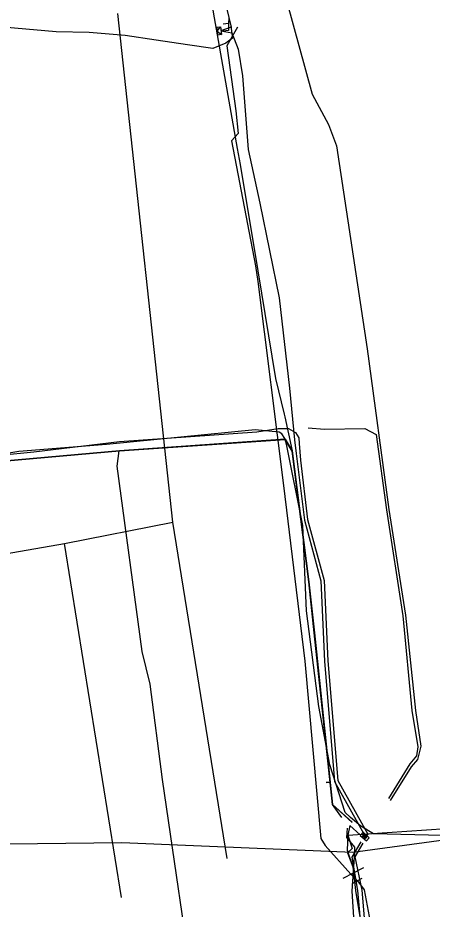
# Model space of a CAD drawing. Extents: x -599951 to -598963, y -1164095 to -1162939.
# Drawn here: x -599210 to -599172.5, y -1163400.9 to -1163320.1 of the extents above; entities that cross this region are included whole.
import ezdxf

# ---------------------------------------------------------------- set-up
doc = ezdxf.new("R2010")
doc.units = 0
for name, color, linetype in [('28', 7, 'Continuous'), ('31', 7, 'Continuous'), ('Vrstva 1', 7, 'Continuous'), ('Vrstva 42', 7, 'Continuous'), ('Vrstva 43', 7, 'Continuous'), ('Vrstva 55', 7, 'Continuous')]:
    doc.layers.add(name, color=color, linetype=linetype)

# ---------------------------------------------------------------- blocks, each defined once
blk = doc.blocks.new('NN630')
at = {"layer": '31'}
for points in [[(-0.003, -0.7), (-0.703, 0)], [(-0.703, -0.7), (-0.703, 0), (0.697, 0), (0.697, -0.7)], [(-0.003, -0.7), (0.697, 0)], [(-0.703, -0.7), (0.697, -0.7)]]:
    blk.add_lwpolyline(points, dxfattribs=at)
blk = doc.blocks.new('NN620')
at = {"layer": '28'}
for points in [[(0.752, 0.004), (-0.748, 0.004)], [(-0.748, 0.004), (-0.748, -0.746)], [(0.752, -0.746), (0.752, 0.004)], [(-0.748, -0.746), (0.752, -0.746)], [(0.368, -0.18), (-0.376, -0.18)], [(-0.376, -0.18), (-0.376, -0.558)], [(-0.376, -0.558), (0.368, -0.558)], [(0.321, -0.227), (-0.329, -0.227)], [(-0.329, -0.227), (-0.329, -0.51)], [(-0.329, -0.51), (0.321, -0.51)], [(0.274, -0.274), (-0.281, -0.274)], [(-0.281, -0.274), (-0.281, -0.463)], [(-0.281, -0.463), (0.274, -0.463)], [(0.227, -0.321), (-0.234, -0.321)], [(-0.234, -0.321), (-0.234, -0.416)], [(-0.234, -0.416), (0.227, -0.416)], [(-0.193, -0.369), (0.185, -0.369)], [(0.227, -0.416), (0.227, -0.321)], [(0.274, -0.463), (0.274, -0.274)], [(0.321, -0.51), (0.321, -0.227)], [(0.368, -0.558), (0.368, -0.18)]]:
    blk.add_lwpolyline(points, dxfattribs=at)

msp = doc.modelspace()

# ---------------------------------------------------------------- linework, layer by layer
at = {"layer": 'Vrstva 1'}
for p, q in [((-599195.98, -1163365.81), (-599200.98, -1163319.72)), ((-599205.8, -1163367.74), (-599195.98, -1163365.81)), ((-599191.07, -1163396.28), (-599195.98, -1163365.81)), ((-599214.67, -1163369.26), (-599205.8, -1163367.74)), ((-599200.65, -1163399.82), (-599205.8, -1163367.74))]:
    msp.add_line(p, q, dxfattribs=at)
at = {"layer": 'Vrstva 42'}
for p, q in [((-599190.947, -1163320.619), (-599191.444, -1163320.666)), ((-599190.945, -1163321.25), (-599191.441, -1163321.316)), ((-599178.734, -1163397.111), (-599180.596, -1163398.085)), ((-599178.856, -1163398.084), (-599179.768, -1163398.56))]:
    msp.add_line(p, q, dxfattribs=at)
for points in [[(-599189.356, -1163255.904), (-599189.27, -1163255.9), (-599188.93, -1163256.56), (-599189.33, -1163266.86), (-599190.19, -1163270.28), (-599190.39, -1163272.54), (-599189.34, -1163289.98), (-599189, -1163294.5), (-599187.674, -1163304.188), (-599186.96, -1163310.71), (-599185.69, -1163318.54), (-599183.37, -1163327.02), (-599181.88, -1163329.78), (-599181.18, -1163331.7), (-599178.4, -1163350.09), (-599176.426, -1163364.646), (-599174.91, -1163374.22), (-599174.01, -1163382.86), (-599173.53, -1163386.1), (-599173.83, -1163387.31), (-599174.41, -1163387.97), (-599176.305, -1163391.004)], [(-599191.314, -1163318.428), (-599190.713, -1163320.945), (-599191.629, -1163321.278), (-599190.634, -1163321.459), (-599190.079, -1163322.957), (-599189.688, -1163325.354), (-599189.166, -1163332.044), (-599188.099, -1163336.898), (-599186.373, -1163345.463), (-599185.416, -1163353.664), (-599184.975, -1163358.334), (-599184.821, -1163359.586), (-599184.078, -1163365.607), (-599182.57, -1163371.12), (-599182.255, -1163378.387), (-599181.336, -1163389.288), (-599178.684, -1163394.033), (-599178.755, -1163394.127)], [(-599190.77, -1163320.64), (-599190.59, -1163321.94), (-599191.18, -1163322.41), (-599192.37, -1163322.87), (-599194.65, -1163322.54), (-599197.5, -1163322.13), (-599200.3, -1163321.7), (-599203.58, -1163321.42), (-599206.56, -1163321.38), (-599215.16, -1163320.62)], [(-599190.904, -1163320.089), (-599190.947, -1163320.619), (-599190.945, -1163321.25)], [(-599190.14, -1163320.95), (-599191.11, -1163322.64), (-599190.28, -1163328.52), (-599190.06, -1163330.57), (-599190.68, -1163331.26), (-599188.51, -1163342.56), (-599188.29, -1163343.98), (-599185.98, -1163362.49), (-599184.02, -1163378.38), (-599182.58, -1163394.45), (-599182.18, -1163395.08), (-599179.86, -1163397.7), (-599179.27, -1163398.3), (-599178.66, -1163399.12), (-599178.03, -1163402.48), (-599177.31, -1163407.06), (-599177, -1163407.69)], [(-599171.6, -1163394.19), (-599177.82, -1163394.05), (-599178.96, -1163393.34), (-599179.91, -1163392.57), (-599180.38, -1163392.1), (-599181.767, -1163387.78), (-599182.78, -1163382.51), (-599183.888, -1163373.832), (-599184.2, -1163366.11), (-599185.7, -1163358.74), (-599185.85, -1163358.21), (-599186.12, -1163357.8), (-599186.344, -1163357.653), (-599188.52, -1163357.42), (-599201.99, -1163358.75), (-599209.93, -1163359.39), (-599214.61, -1163360.19)], [(-599211.65, -1163359.72), (-599208.58, -1163359.42), (-599200.82, -1163358.48), (-599194.4, -1163358.03), (-599188.38, -1163357.61), (-599186.44, -1163357.32), (-599185.51, -1163357.3), (-599184.87, -1163357.69), (-599184.59, -1163358.16), (-599184.552, -1163358.677)], [(-599183.734, -1163357.249), (-599182.26, -1163357.37), (-599178.6, -1163357.31), (-599177.56, -1163357.86), (-599176.624, -1163364.674), (-599175.17, -1163374.28), (-599174.34, -1163382.85), (-599173.81, -1163386.15), (-599173.93, -1163386.98), (-599174.53, -1163387.69), (-599176.463, -1163390.845)], [(-599184.552, -1163358.677), (-599184.44, -1163360.19), (-599183.783, -1163365.549), (-599182.272, -1163371.073), (-599181.956, -1163378.368), (-599181.043, -1163389.198), (-599178.327, -1163394.057), (-599178.469, -1163394.246)], [(-599179.999, -1163425.339), (-599179.885, -1163425.189), (-599179.74, -1163424.96), (-599179.46, -1163424.24), (-599179.11, -1163421.45), (-599178.85, -1163416.47), (-599178.46, -1163411.18), (-599178.28, -1163409.5), (-599178.83, -1163403.52), (-599179.22, -1163399.16), (-599179.74, -1163396.16), (-599178.925, -1163394.748)], [(-599178.77, -1163394.891), (-599179.5, -1163396.12), (-599178.86, -1163399.14), (-599178.5, -1163403.47), (-599177.93, -1163409.41), (-599178.17, -1163411.12), (-599178.56, -1163416.44), (-599178.84, -1163421.44), (-599179.23, -1163424.29), (-599179.56, -1163425.04), (-599179.816, -1163425.393), (-599179.981, -1163425.494)]]:
    msp.add_lwpolyline(points, dxfattribs=at)
at = {"layer": 'Vrstva 55'}
for points in [[(-599185.826, -1163356.248), (-599185.888, -1163356.02), (-599186.66, -1163352.777), (-599188.273, -1163343.027), (-599189.868, -1163333.388), (-599190.122, -1163331.941), (-599192.598, -1163317.828), (-599193.695, -1163310.41), (-599193.82, -1163309.253), (-599195.008, -1163298.63), (-599196.048, -1163289.338)], [(-599180.696, -1163392.549), (-599180.747, -1163392.481), (-599180.875, -1163392.302), (-599181.507, -1163391.404), (-599181.524, -1163391.38), (-599183.173, -1163375.832), (-599183.667, -1163371.197), (-599185.167, -1163359.352), (-599185.808, -1163358.294), (-599200.831, -1163359.337), (-599212.75, -1163360.405), (-599222.008, -1163361.114), (-599224.625, -1163361.568), (-599224.803, -1163361.239), (-599225.077, -1163357.961), (-599227.188, -1163357.296), (-599227.381, -1163357.234), (-599228.03, -1163355.95), (-599229.02, -1163336.95), (-599228.827, -1163336.742), (-599229.02, -1163336.95), (-599229.937, -1163321.75), (-599230.23, -1163316.86)], [(-599179.734, -1163392.991), (-599181.52, -1163391.376), (-599181.735, -1163389.346), (-599182.103, -1163389.393), (-599181.735, -1163389.346), (-599182.012, -1163386.718), (-599183.172, -1163375.831), (-599183.666, -1163371.196), (-599183.901, -1163369.3), (-599185.16, -1163359.341), (-599185.824, -1163356.246)], [(-599180.695, -1163392.548), (-599181.526, -1163391.382), (-599182.503, -1163382.148), (-599183.444, -1163373.389), (-599183.667, -1163371.197), (-599184.745, -1163362.7), (-599185.167, -1163359.352), (-599185.813, -1163358.295), (-599200.831, -1163359.337), (-599212.756, -1163360.415), (-599222.018, -1163361.124), (-599224.625, -1163361.568), (-599224.781, -1163362.139), (-599224.338, -1163368.869), (-599226.847, -1163372.493), (-599226.94, -1163373.74), (-599226.833, -1163375.612), (-599226.78, -1163376.26), (-599226.359, -1163384.358), (-599225.86, -1163393.97), (-599225.858, -1163394.791), (-599225.79, -1163394.96), (-599225.44, -1163401.99)], [(-599211.55, -1163365.22), (-599211.287, -1163364.655), (-599211.966, -1163360.892), (-599212.75, -1163360.405), (-599200.831, -1163359.337), (-599185.813, -1163358.295), (-599185.166, -1163359.347), (-599183.9, -1163369.299), (-599183.672, -1163371.202), (-599182.639, -1163380.947), (-599181.519, -1163391.375), (-599179.739, -1163392.996)], [(-599198.044, -1163380.488), (-599198.757, -1163377.51), (-599201.022, -1163360.739), (-599200.841, -1163359.347), (-599185.808, -1163358.29), (-599185.166, -1163359.347), (-599183.667, -1163371.197), (-599183.171, -1163375.83), (-599181.526, -1163391.382), (-599179.733, -1163392.99)], [(-599232.52, -1163382.31), (-599224.25, -1163381.85), (-599223.76, -1163390.42), (-599224.13, -1163392.14), (-599223.52, -1163395.08), (-599200.62, -1163394.83), (-599179.68, -1163395.69), (-599101.06, -1163385.03), (-599092.37, -1163384.42), (-599055.14, -1163378.79), (-599056.04, -1163381.08)], [(-599183.74, -1163485.49), (-599188.79, -1163450.9), (-599190.5, -1163439.86), (-599192.07, -1163427.52), (-599193.88, -1163409.95), (-599196.91, -1163389.13), (-599198.044, -1163380.488)], [(-599179.95, -1163393.29), (-599180.14, -1163394.15), (-599162.32, -1163392.96), (-599075.93, -1163380.67)], [(-599180.19, -1163393.53), (-599180.27, -1163394.36), (-599179.52, -1163395.24), (-599179.54, -1163395.71), (-599179.77, -1163399.24), (-599179.43, -1163404.44), (-599178.64, -1163409.73), (-599178.79, -1163411.64), (-599179.33, -1163421.6), (-599179.061, -1163423.712), (-599178.805, -1163424.078), (-599178.52, -1163426.75)], [(-599179.95, -1163393.29), (-599180.14, -1163394.15), (-599180.19, -1163395.52), (-599179.69, -1163397.03), (-599179.43, -1163399.17), (-599177.76, -1163409.44), (-599177.738, -1163409.537), (-599177.67, -1163409.723), (-599177.622, -1163409.807), (-599177.571, -1163409.895), (-599177.511, -1163409.974), (-599177.371, -1163410.115), (-599177.293, -1163410.176), (-599177.122, -1163410.277), (-599177.031, -1163410.316), (-599176.84, -1163410.37), (-599171.43, -1163409.79)], [(-599179.95, -1163393.29), (-599180.14, -1163394.15), (-599179.76, -1163395.36), (-599180.16, -1163395.76), (-599179.69, -1163397.03), (-599179.43, -1163399.17), (-599177.76, -1163409.44), (-599179.37, -1163411.92), (-599179.57, -1163414.14), (-599179.89, -1163421.43), (-599179.77, -1163424.95), (-599178.74, -1163432.21), (-599177.95, -1163433.36), (-599177.96, -1163434.77)], [(-599179.008, -1163394.143), (-599179.95, -1163393.29)]]:
    msp.add_lwpolyline(points, dxfattribs=at)

# ---------------------------------------------------------------- block references
at = {"layer": 'Vrstva 43', "xscale": 0.5, "yscale": 0.5}
for name, p, rotation in [('NN630', (-599191.629, -1163321.278), -84.00000000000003), ('NN620', (-599178.484, -1163394.144), -41.00000000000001)]:
    msp.add_blockref(name, p, dxfattribs=dict(at, rotation=rotation))

doc.saveas('drawing.dxf')
